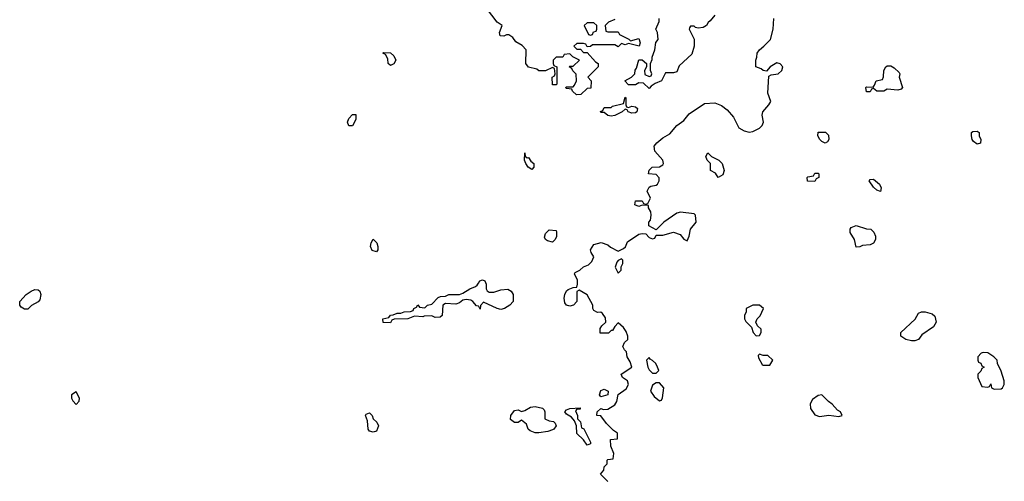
# Model space of a CAD drawing. Header units: inches. Extents: x 2380053 to 2584298, y 380219 to 546618.
# Tile 474 of 656: x 2477342 to 2483048, y 470548 to 473224. Entities that reach past the tile are written whole.
import ezdxf

# ---------------------------------------------------------------- set-up
doc = ezdxf.new("R2010")
doc.units = ezdxf.units.IN
doc.header["$MEASUREMENT"] = 0
doc.layers.add('C4477', color=7, linetype='Continuous')
doc.layers.add('C4487', color=7, linetype='Continuous')

msp = doc.modelspace()

# ---------------------------------------------------------------- linework, layer by layer
at = {"layer": 'C4477', "color": 2}
for points, elevation in [([(2479490, 472958), (2479478, 472970), (2479476.4, 472996.4), (2479462, 473022), (2479446, 473030), (2479450, 473034), (2479490, 473032), (2479510, 473014), (2479522, 472990), (2479510, 472968)], 50), ([(2479250, 472608), (2479242, 472630), (2479249, 472651), (2479270, 472674), (2479290, 472674), (2479290, 472646), (2479270, 472608.7)], 50), ([(2479410, 471878), (2479385.6, 471885.6), (2479375.3, 471910), (2479378, 471930), (2479390, 471952), (2479410.9, 471930.9), (2479418, 471910), (2479418, 471890)], 50), ([(2477370, 471546), (2477350, 471558), (2477342, 471570), (2477342, 471590), (2477379, 471630), (2477409, 471650), (2477430, 471659.1), (2477450, 471658.8), (2477458.8, 471650), (2477464, 471630), (2477459.1, 471600.9), (2477450, 471588.7), (2477410, 471568), (2477390, 471546)], 50), ([(2477670, 471066), (2477642, 471050), (2477642, 471030), (2477650, 471014), (2477670, 470994), (2477687.3, 471012.7), (2477688, 471030)], 54), ([(2479390, 470833.2), (2479370, 470839), (2479361.2, 470850), (2479358, 470898), (2479345.2, 470930), (2479350, 470938), (2479370, 470944.7), (2479384.7, 470930), (2479391.3, 470910), (2479411, 470890), (2479421, 470870), (2479410, 470838)], 50)]:
    msp.add_lwpolyline(points, close=True, dxfattribs=dict(at, elevation=elevation))
at = {"layer": 'C4477', "color": 2, "elevation": 50}
msp.add_lwpolyline([(2480000, 471562.7), (2479990, 471566), (2479968, 471590), (2479957.2, 471597.2), (2479930, 471602), (2479910, 471598), (2479890, 471582), (2479870, 471575.3), (2479810, 471578), (2479794, 471570), (2479791.1, 471508.9), (2479779.6, 471500.4), (2479750, 471498), (2479730, 471508), (2479686, 471506), (2479678, 471502), (2479630, 471506), (2479590.9, 471489.1), (2479512, 471488), (2479498, 471482), (2479490, 471466), (2479448.4, 471468.4), (2479446, 471490), (2479482, 471498), (2479490, 471512), (2479507.3, 471512.7), (2479530, 471522), (2479550, 471522), (2479570, 471531.3), (2479607.3, 471532.7), (2479622, 471538), (2479626, 471550), (2479642, 471558), (2479650, 471572), (2479658, 471558), (2479690, 471554), (2479706, 471570), (2479730, 471574), (2479767.3, 471612.7), (2479780.4, 471619.6), (2479810, 471622), (2479828.7, 471631.3), (2479890, 471631.3), (2479910, 471638), (2479950, 471664.7), (2479983.1, 471676.9), (2479994, 471686), (2480000, 471695.7)], dxfattribs=at)
at = {"layer": 'C4487', "color": 2, "elevation": 50}
for points in [[(2480790, 473226), (2480754, 473210), (2480734, 473190), (2480738, 473158), (2480750, 473154), (2480810, 473154), (2480818, 473138), (2480871.6, 473111.6), (2480882, 473102), (2480930, 473114), (2480938, 473090), (2480932, 473070), (2480870, 473086), (2480850, 473078), (2480830, 473086), (2480810, 473066), (2480790, 473078), (2480662, 473078), (2480650, 473068), (2480630, 473066), (2480622, 473082), (2480610, 473086), (2480570, 473086), (2480554, 473070), (2480570, 473054), (2480592.7, 473052.7), (2480610, 473034), (2480630, 473034), (2480679.6, 472979.6), (2480694, 472970), (2480694, 472950), (2480634, 472890), (2480654, 472870), (2480652.7, 472827.3), (2480630, 472826), (2480594, 472790), (2480568.4, 472788.4), (2480546, 472810), (2480542, 472822), (2480510, 472826), (2480506, 472830), (2480510, 472834), (2480550, 472834), (2480556.4, 472843.6), (2480568, 472870), (2480567.3, 472907.3), (2480547.3, 472927.3), (2480542, 472942), (2480526, 472950), (2480530, 472954), (2480550, 472954), (2480586, 472990), (2480548.4, 473008.4), (2480530, 473026), (2480498, 473022), (2480490, 473006), (2480450, 473006), (2480434, 472990), (2480434, 472970), (2480438, 472958), (2480454, 472950), (2480454, 472850), (2480450, 472846), (2480430, 472846), (2480428, 472890), (2480442, 472898), (2480446, 472910), (2480442, 472942), (2480430, 472946), (2480390, 472928), (2480350, 472928), (2480338, 472938), (2480290, 472948.7), (2480275.3, 472970), (2480278, 473050), (2480254, 473074), (2480216.4, 473096.4), (2480200.4, 473120.4), (2480176.4, 473136.4), (2480163.6, 473136.4), (2480148.4, 473128.4), (2480126, 473130), (2480122, 473150), (2480138, 473190), (2480109.3, 473209.3), (2480048, 473290)], [(2480750, 470546), (2480708, 470590), (2480727.3, 470612.7), (2480728.4, 470631.6), (2480746, 470650), (2480746, 470670), (2480750, 470674), (2480782, 470678), (2480786, 470710), (2480768, 470752), (2480766, 470790), (2480806, 470794), (2480807.3, 470827.3), (2480783.1, 470843.1), (2480743.1, 470883.1), (2480710, 470928), (2480686, 470930), (2480689.1, 470950.9), (2480709, 470971), (2480724.7, 470964.7), (2480750, 470966), (2480790, 470991), (2480802.7, 471010), (2480809.3, 471050.7), (2480855.9, 471084.1), (2480869.4, 471110), (2480864, 471130), (2480835.3, 471150), (2480828, 471170), (2480888.7, 471210), (2480880.2, 471240.2), (2480862, 471270), (2480859, 471299), (2480846, 471310), (2480838, 471330), (2480847.3, 471352.7), (2480866, 471370), (2480866, 471390), (2480856.4, 471416.4), (2480840.4, 471440.4), (2480810, 471466), (2480790, 471446), (2480776.9, 471423.1), (2480770, 471422), (2480753.7, 471406.3), (2480706.3, 471406.3), (2480705.6, 471434.4), (2480715.3, 471450), (2480738, 471470), (2480736.4, 471496.4), (2480720.4, 471520.4), (2480710, 471528), (2480690, 471526), (2480670, 471538), (2480664, 471550), (2480664, 471570), (2480630, 471628.7), (2480583.6, 471656.4), (2480571.6, 471648.4), (2480571.3, 471590), (2480551.3, 471570), (2480530, 471564), (2480510, 471568.7), (2480502, 471582), (2480497.2, 471610), (2480501.2, 471630), (2480510, 471652), (2480520.2, 471659.8), (2480548.9, 471671.1), (2480570, 471674), (2480575.3, 471690), (2480574, 471714), (2480558, 471750), (2480562, 471758), (2480588.9, 471771.1), (2480610, 471791.3), (2480638, 471802), (2480658, 471822), (2480668.7, 471850), (2480653.6, 471873.6), (2480649, 471890), (2480670, 471921), (2480712, 471932), (2480750, 471918), (2480765.2, 471905.2), (2480810, 471882), (2480842, 471898), (2480852.3, 471907.7), (2480863.7, 471936.3), (2480930, 471981), (2480950, 471984.7), (2480970, 471982), (2480990, 471962), (2481010, 471954), (2481022, 471958), (2481030, 471974), (2481070, 471974), (2481130, 471992), (2481170, 471978), (2481190, 471952), (2481210, 471942), (2481222, 471970), (2481228.7, 472010), (2481262, 472050), (2481259, 472090), (2481250, 472099), (2481171.3, 472108.7), (2481150, 472102), (2481074, 472050), (2481030, 472006), (2480988.4, 472028.4), (2480988.7, 472050), (2480997.2, 472062.8), (2481001.2, 472090), (2480999, 472110), (2480986, 472134), (2480986, 472146), (2480950, 472148), (2480930, 472142), (2480906, 472150), (2480910, 472174), (2480950, 472174), (2480958, 472158), (2480970, 472154), (2480982, 472158), (2480998, 472190), (2480978, 472230), (2480986, 472246), (2480990, 472254), (2481000.4, 472259.6), (2481030, 472264.7), (2481038, 472270), (2481048, 472290), (2481047.3, 472307.3), (2481030, 472326), (2480986, 472330), (2480989.1, 472350.9), (2481008, 472370), (2481050, 472371.3), (2481070, 472382), (2481073.2, 472390), (2481068.7, 472410), (2481022.5, 472462.5), (2481019, 472490), (2481034, 472510), (2481070, 472538.8), (2481110, 472562.8), (2481150, 472611), (2481190, 472638.8), (2481222.5, 472677.5), (2481310, 472737.3), (2481370, 472742.8), (2481410, 472727.3), (2481441.6, 472701.6), (2481479.3, 472659.3), (2481510, 472598), (2481539.8, 472579.8), (2481570, 472571), (2481590, 472576), (2481630, 472596), (2481644, 472610), (2481652.7, 472630), (2481644, 472670), (2481648, 472690), (2481684, 472730), (2481695.3, 472750), (2481678, 472798), (2481683.1, 472896.9), (2481696.4, 472903.6), (2481738, 472910), (2481759, 472930), (2481764, 472950), (2481750, 472968.7), (2481730, 472974), (2481692, 472950), (2481670, 472926), (2481650, 472928.7), (2481639, 472939), (2481608, 472950), (2481608, 472990), (2481614, 473006), (2481615.3, 473030), (2481628.7, 473050), (2481655.3, 473070), (2481694, 473110), (2481709.3, 473170), (2481713.2, 473230)], [(2481371.3, 473250), (2481343.6, 473216.4), (2481331.6, 473208.4), (2481322, 473190), (2481302, 473178), (2481274.6, 473174.6), (2481258, 473178), (2481250, 473186), (2481230, 473186), (2481223.6, 473176.4), (2481222, 473170), (2481251.3, 473111.3), (2481250.8, 473070), (2481236.3, 473023.7), (2481163.5, 472956.5), (2481150, 472922), (2481130, 472915.3), (2481084.7, 472915.3), (2481062, 472870), (2481025.4, 472854.6), (2481001, 472839), (2480990, 472826), (2480956.4, 472856.4), (2480930, 472858), (2480910, 472846), (2480870, 472846), (2480848, 472870), (2480888.4, 472891.6), (2480906, 472910), (2480908.4, 472931.6), (2480916.4, 472943.6), (2480930, 472992), (2480950, 472992), (2480974, 472970), (2480974, 472950), (2480962, 472930), (2480965.4, 472905.4), (2480990, 472894), (2481002, 472898), (2481006, 472910), (2480998, 472930), (2480998, 472970), (2481007.3, 472992.7), (2481007.3, 473007.3), (2481022, 473050), (2481029.2, 473090.8), (2481042, 473110), (2481038, 473150), (2481028, 473170), (2481047.3, 473212.7), (2481048.4, 473231.6)], [(2480000, 471695.7), (2480009.3, 471710.7), (2480024.7, 471715.3), (2480038, 471710), (2480044.7, 471690), (2480044.7, 471664.7), (2480051.6, 471651.6), (2480063.6, 471643.6), (2480090, 471644.7), (2480130, 471658), (2480170, 471662), (2480191.1, 471651.1), (2480202, 471630), (2480202, 471590), (2480182, 471570), (2480152, 471550), (2480130, 471544), (2480109.3, 471549.3), (2480030, 471586), (2480012.7, 471567.3), (2480010, 471546), (2480002, 471562), (2480000, 471562.7)]]:
    msp.add_lwpolyline(points, dxfattribs=at)
at = {"layer": 'C4487', "color": 2}
for points, elevation in [([(2480670, 473206), (2480630, 473206), (2480614, 473190), (2480638, 473138), (2480650, 473134), (2480662, 473138), (2480667.3, 473152.7), (2480682, 473158), (2480686, 473170), (2480686, 473190)], 50), ([(2482430, 472816), (2482370, 472822), (2482350, 472809), (2482308.7, 472808.7), (2482290, 472826), (2482278, 472822), (2482270, 472806), (2482250, 472806), (2482246, 472830), (2482250, 472834), (2482287.3, 472832.7), (2482296.4, 472843.6), (2482306, 472870), (2482342, 472878), (2482348, 472892), (2482349, 472930), (2482361.2, 472950), (2482370, 472957.3), (2482390, 472956), (2482410, 472944.7), (2482438, 472918), (2482442, 472910), (2482438, 472890), (2482457.3, 472830), (2482450, 472821.2)], 46), ([(2480870, 472714), (2480890, 472722), (2480910, 472718), (2480922, 472710), (2480918, 472690), (2480910, 472684), (2480890, 472682), (2480868.9, 472688.9), (2480862, 472702), (2480850, 472706), (2480834, 472690), (2480790, 472668.7), (2480770, 472664), (2480750, 472668.7), (2480730, 472686), (2480710, 472686), (2480708.4, 472691.6), (2480722, 472698), (2480730, 472714), (2480770, 472714), (2480778, 472722), (2480842, 472738), (2480850, 472774), (2480854, 472770), (2480854, 472730), (2480858, 472718)], 50), ([(2482010, 472508.7), (2481990, 472518), (2481978, 472530), (2481968, 472550), (2481970, 472572), (2482011.6, 472571.6), (2482030, 472554), (2482032, 472530), (2482023.6, 472516.4)], 46), ([(2482890, 472502), (2482870, 472518), (2482862, 472530), (2482858, 472550), (2482858, 472570), (2482864.7, 472575.3), (2482890, 472578), (2482902, 472570), (2482902, 472550), (2482912, 472530), (2482910, 472508.7)], 46), ([(2480283.6, 472423.6), (2480290, 472424.7), (2480304, 472404), (2480321, 472390), (2480321, 472370), (2480310, 472355.3), (2480288.7, 472370), (2480275.3, 472390), (2480268, 472410), (2480270, 472451.3), (2480272, 472432)], 50), ([(2481390, 472308.7), (2481374.6, 472334.6), (2481346, 472350), (2481346, 472390), (2481326, 472410), (2481318, 472430), (2481330, 472452), (2481351.3, 472431.3), (2481394, 472410), (2481412, 472390), (2481424.7, 472350), (2481416, 472324)], 46), ([(2481950, 472286), (2481907.3, 472287.3), (2481906, 472310), (2481910, 472314), (2481942, 472318), (2481950, 472334), (2481970, 472334), (2481974, 472330), (2481974, 472310), (2481958, 472302)], 46), ([(2482330, 472228), (2482310, 472235.3), (2482290, 472254), (2482265.2, 472290), (2482270, 472298), (2482290, 472298.8), (2482324.7, 472270), (2482334.8, 472250)], 46), ([(2480430, 471934), (2480401.2, 471941.2), (2480389, 471950), (2480383.7, 471963.7), (2480390, 471984.7), (2480410, 472006), (2480450, 472002), (2480453.2, 471993.2), (2480453.4, 471966.6), (2480446, 471950)], 50), ([(2482190, 471906), (2482179, 471950), (2482154, 471990), (2482155.3, 472010), (2482161.2, 472018.8), (2482188.9, 472031.1), (2482248.7, 472011.3), (2482274, 472010), (2482292.7, 471992.7), (2482302, 471970), (2482302, 471950), (2482290, 471928), (2482270, 471918), (2482225.4, 471914.6), (2482210, 471908)], 46), ([(2480830, 471838), (2480810, 471828), (2480802, 471818), (2480792, 471790), (2480810, 471754), (2480827.3, 471772.7), (2480828.4, 471791.6), (2480838, 471810), (2480838, 471830)], 50), ([(2481630, 471568.7), (2481590, 471568.7), (2481552, 471550), (2481552, 471530), (2481542, 471510), (2481542, 471490), (2481550, 471474), (2481582, 471442), (2481592, 471410), (2481610, 471392), (2481630, 471394), (2481638, 471410), (2481638, 471430), (2481618, 471450), (2481608, 471470), (2481615.3, 471490), (2481632.9, 471507.1), (2481653.2, 471550)], 50), ([(2482510, 471362.7), (2482478, 471370), (2482448.7, 471390), (2482449, 471410), (2482532.1, 471487.9), (2482550, 471522), (2482569, 471531), (2482590, 471531), (2482630, 471518), (2482645.4, 471505.4), (2482654, 471470), (2482636.9, 471443.1), (2482570, 471398), (2482550, 471369.3), (2482530, 471362.7)], 46), ([(2480990, 471266), (2480974, 471250), (2480982, 471210), (2480990, 471194), (2481010, 471174), (2481030, 471174), (2481046, 471190), (2481038, 471210), (2481028, 471230), (2481010, 471248), (2480995.3, 471255.3)], 50), ([(2481630, 471286), (2481622, 471278), (2481623.6, 471263.6), (2481645.4, 471225.4), (2481650, 471222), (2481690, 471222), (2481706, 471250), (2481678, 471278), (2481650, 471278)], 50), ([(2482926, 471294), (2482914, 471290), (2482894, 471270), (2482894, 471250), (2482898, 471238), (2482912.7, 471232.7), (2482918, 471218), (2482932, 471210), (2482918, 471202), (2482912.7, 471187.3), (2482894, 471170), (2482894, 471150), (2482918, 471098), (2482950, 471094), (2482962, 471098), (2482970, 471114), (2482974, 471090), (2482990, 471082), (2483030, 471084.7), (2483038, 471090), (2483048, 471110), (2483048, 471130), (2483030, 471186), (2483008, 471230), (2483006, 471250), (2482988, 471270), (2482952.9, 471292.9)], 50), ([(2481050, 471118), (2481030, 471118), (2481010, 471106), (2480998, 471070), (2481019.6, 471039.6), (2481050, 471014), (2481062, 471018), (2481068, 471032), (2481074, 471090)], 50), ([(2480710, 471038), (2480702, 471050), (2480710, 471074), (2480730, 471082), (2480752, 471070), (2480750, 471048.7)], 50), ([(2481990, 471048.7), (2481970, 471045.2), (2481936.8, 471023.2), (2481923.8, 470996.2), (2481925.5, 470970), (2481950, 470934), (2481976.5, 470923.5), (2482030.8, 470930.8), (2482090, 470922.8), (2482108, 470930), (2482098, 470950), (2482080.9, 470960.9), (2482050, 470995.3), (2482028.7, 471010)], 50), ([(2480330, 470829.3), (2480300.5, 470840.5), (2480289.3, 470850), (2480278.9, 470878.9), (2480250, 470902), (2480230.6, 470889.4), (2480210, 470889.3), (2480185.6, 470905.6), (2480189.2, 470930), (2480210, 470958), (2480230, 470962), (2480250, 470952), (2480270, 470958), (2480303.1, 470976.9), (2480330, 470981), (2480372.7, 470972.7), (2480382, 470962), (2480384.7, 470950), (2480384.7, 470910), (2480410, 470898.8), (2480435.3, 470895.3), (2480445.4, 470885.4), (2480451.3, 470870), (2480438, 470850), (2480430, 470846), (2480403, 470837), (2480350, 470829.3)], 50), ([(2480630, 470758), (2480608.4, 470788.4), (2480570, 470826), (2480568, 470870), (2480558, 470898), (2480539.3, 470919.3), (2480510, 470938), (2480502, 470950), (2480510, 470962), (2480530, 470971), (2480590, 470974), (2480590, 470966), (2480570, 470966), (2480563.6, 470956.4), (2480574, 470930), (2480574, 470910), (2480592.7, 470892.7), (2480598, 470858), (2480611.6, 470851.6), (2480650, 470774), (2480650, 470766)], 50)]:
    msp.add_lwpolyline(points, close=True, dxfattribs=dict(at, elevation=elevation))

doc.saveas('drawing.dxf')
